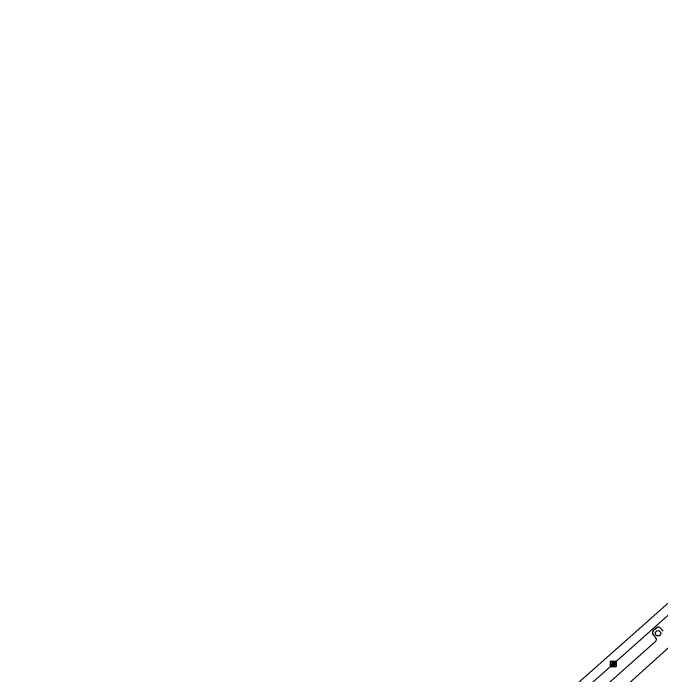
# Model space of a CAD drawing. Extents: x 162172 to 163187, y 382874 to 383684.
# Drawn here: x 162575.9 to 162692.4, y 383535.5 to 383654.5 of the extents above; entities that cross this region are included whole.
import ezdxf

# ---------------------------------------------------------------- set-up
doc = ezdxf.new("R2010")
doc.units = 0
for name, color, linetype in [('IMGEO_Boom', 7, 'Continuous'), ('IMGEO_Kolk', 7, 'Continuous'), ('IMGEO_Rijbaan_lokaal_gesloten', 7, 'Continuous'), ('IMGEO_Voetpad_open', 7, 'Continuous')]:
    doc.layers.add(name, color=color, linetype=linetype)

msp = doc.modelspace()

# ---------------------------------------------------------------- linework, layer by layer
at = {"layer": 'IMGEO_Boom'}
msp.add_circle((162691.93, 383542.97), 0.489, dxfattribs=at)
at = {"layer": 'IMGEO_Kolk'}
for p, q in [((162683.39, 383537.02), (162683.39, 383537.88)), ((162683.47, 383537.95), (162684.32, 383537.95)), ((162683.88, 383537.73), (162683.91, 383537.73)), ((162684.4, 383537.88), (162684.4, 383537.02)), ((162684.32, 383536.95), (162683.47, 383536.95)), ((162683.9, 383537.17), (162683.88, 383537.17))]:
    msp.add_line(p, q, dxfattribs=at)
for points in [[(162683.39, 383537.02), (162683.39, 383537.88)], [(162683.47, 383537.95), (162684.32, 383537.95)], [(162683.71, 383537.65), (162683.84, 383537.65), (162683.84, 383537.5), (162683.97, 383537.65), (162684.13, 383537.65), (162683.99, 383537.5), (162684.14, 383537.25), (162683.99, 383537.25), (162683.9, 383537.41), (162683.84, 383537.35), (162683.84, 383537.25), (162683.71, 383537.25), (162683.71, 383537.65)], [(162684.4, 383537.88), (162684.4, 383537.02)], [(162684.32, 383536.95), (162683.47, 383536.95)]]:
    msp.add_lwpolyline(points, dxfattribs=at)
for centre, start, end in [((162683.47, 383537.87), 91.552, 178.448), ((162683.47, 383537.87), 91.552, 178.448), ((162684.32, 383537.87), 1.552, 88.448), ((162684.32, 383537.87), 1.552, 88.448), ((162683.47, 383537.02), 181.552, 268.448), ((162683.47, 383537.02), 181.552, 268.448), ((162684.32, 383537.02), 271.552, 358.448), ((162684.32, 383537.02), 271.552, 358.448)]:
    msp.add_arc(centre, 0.0765, start, end, dxfattribs=at)
for centre, major_axis, ratio, start_param, end_param in [((162683.88, 383537.45), (-0.387, 0.002), 0.722429, 4.712389, 7.853982), ((162683.91, 383537.45), (-0.39, 0.002), 0.717154, 1.570796, 4.712389)]:
    msp.add_ellipse(centre, major_axis=major_axis, ratio=ratio, start_param=start_param, end_param=end_param, dxfattribs=at)
at = {"layer": 'IMGEO_Rijbaan_lokaal_gesloten'}
for points in [[(162575.93, 383440.31), (162578.57, 383444.12), (162582.63, 383450.26), (162596.82, 383462.65), (162637.57, 383498.61), (162689.01, 383544.19), (162734.28, 383584.45), (162759.28, 383606.75), (162778.68, 383623.82), (162796.95, 383640.26), (162813.12, 383654.02), (162813.71, 383654.48)], [(162656.5, 383513.08), (162662.45, 383518.38), (162669.67, 383524.83), (162683.89, 383537.45), (162700.17, 383551.94), (162715.26, 383565.34), (162726.77, 383575.58), (162743.82, 383590.75), (162757.96, 383603.27)]]:
    msp.add_lwpolyline(points, dxfattribs=at)
at = {"layer": 'IMGEO_Voetpad_open'}
for points in [[(162656.77, 383506.96), (162717.92, 383562.12), (162762.5, 383602.32), (162762.79, 383601.98), (162763.1, 383601.61)], [(162691.7, 383543.96), (162691.07, 383543.4)], [(162692.85, 383543.37), (162692.39, 383543.9)], [(162691.04, 383542.69), (162691.5, 383542.17)], [(162691.45, 383541.48), (162670.49, 383522.87)]]:
    msp.add_lwpolyline(points, dxfattribs=at)
for centre, radius, start, end in [((162691.43, 383543.03), 0.516, 133.5527, 221.1549), ((162692.01, 383543.56), 0.51, 41.6321, 127.8302), ((162691.14, 383541.85), 0.481, 310.0947, 42.464)]:
    msp.add_arc(centre, radius, start, end, dxfattribs=at)

doc.saveas('drawing.dxf')
